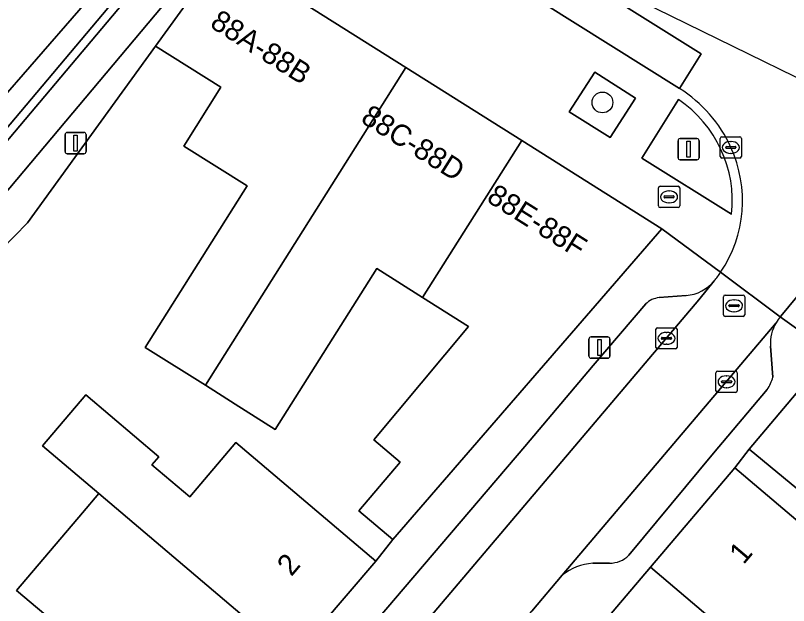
# Model space of a CAD drawing. Extents: x 161798 to 162385, y 382315 to 382833.
# Drawn here: x 162116.9 to 162153.28, y 382631.99 to 382659.78 of the extents above; entities that cross this region are included whole.
import ezdxf

# ---------------------------------------------------------------- set-up
doc = ezdxf.new("R2010")
doc.units = 0
for name, color, linetype in [('IMGEO_Boom', 7, 'Continuous'), ('IMGEO_Brandkraan', 7, 'Continuous'), ('IMGEO_Erf', 7, 'Continuous'), ('IMGEO_Grasland_overig', 7, 'Continuous'), ('IMGEO_Groenvoorziening', 7, 'Continuous'), ('IMGEO_Haag', 7, 'Continuous'), ('IMGEO_Kolk', 7, 'Continuous'), ('IMGEO_Lichtmast', 7, 'Continuous'), ('IMGEO_Pand', 7, 'Continuous'), ('IMGEO_Pand_nummerreeks', 7, 'Continuous'), ('IMGEO_Parkeervlak_open', 7, 'Continuous'), ('IMGEO_Rijbaan_lokaal_gesloten', 7, 'Continuous'), ('IMGEO_Rijbaan_lokaal_open', 7, 'Continuous'), ('IMGEO_Rioolput', 7, 'Continuous'), ('IMGEO_Voetpad_open', 7, 'Continuous')]:
    doc.layers.add(name, color=color, linetype=linetype)

msp = doc.modelspace()

# ---------------------------------------------------------------- linework, layer by layer
at = {"layer": 'IMGEO_Boom'}
msp.add_circle((162144.525, 382655.681), 0.489, dxfattribs=at)
at = {"layer": 'IMGEO_Brandkraan'}
for p, q in [((162147.234, 382651.737), (162148.086, 382651.737)), ((162147.159, 382650.811), (162147.159, 382651.663)), ((162147.647, 382651.517), (162147.672, 382651.517)), ((162148.16, 382651.663), (162148.16, 382650.811)), ((162147.418, 382651.231), (162147.418, 382651.243)), ((162147.856, 382651.194), (162147.458, 382651.194)), ((162147.461, 382651.28), (162147.859, 382651.28)), ((162147.902, 382651.243), (162147.902, 382651.231)), ((162148.086, 382650.737), (162147.234, 382650.737)), ((162147.67, 382650.957), (162147.645, 382650.957))]:
    msp.add_line(p, q, dxfattribs=at)
for points in [[(162147.234, 382651.737), (162148.086, 382651.737)], [(162147.159, 382650.811), (162147.159, 382651.663)], [(162148.16, 382651.663), (162148.16, 382650.811)], [(162148.086, 382650.737), (162147.234, 382650.737)]]:
    msp.add_lwpolyline(points, dxfattribs=at)
for centre, radius, start, end in [((162147.236, 382651.661), 0.0765, 91.552, 178.448), ((162147.236, 382651.661), 0.0765, 91.552, 178.448), ((162148.084, 382651.661), 0.0765, 1.552, 88.448), ((162148.084, 382651.661), 0.0765, 1.552, 88.448), ((162147.458, 382651.24), 0.0403, 85.8775, 175.7526), ((162147.455, 382651.23), 0.0366, 178.938, 274.7102), ((162147.859, 382651.237), 0.043, 264.8664, 352.4533), ((162147.863, 382651.242), 0.0386, 1.7309, 96.639), ((162147.236, 382650.813), 0.0765, 181.552, 268.448), ((162147.236, 382650.813), 0.0765, 181.552, 268.448), ((162148.084, 382650.813), 0.0765, 271.552, 358.448), ((162148.084, 382650.813), 0.0765, 271.552, 358.448)]:
    msp.add_arc(centre, radius, start, end, dxfattribs=at)
for centre, major_axis, ratio, start_param, end_param in [((162147.646, 382651.237), (-0.387, 0.002), 0.722429, 4.712389, 7.853982), ((162147.671, 382651.237), (-0.39, 0.002), 0.717154, 1.570796, 4.712389)]:
    msp.add_ellipse(centre, major_axis=major_axis, ratio=ratio, start_param=start_param, end_param=end_param, dxfattribs=at)
at = {"layer": 'IMGEO_Erf'}
for points in [[(162119.612, 382630.456), (162116.961, 382632.708), (162120.061, 382636.357), (162120.834, 382637.267), (162118.181, 382639.521), (162120.214, 382641.914), (162123.644, 382639.001), (162123.327, 382638.627), (162125.102, 382637.119), (162127.271, 382639.672), (162133.856, 382634.079), (162134.661, 382635.1), (162133.06, 382636.459), (162135.001, 382638.746), (162133.762, 382639.798), (162138.222, 382645.133), (162136.061, 382646.496), (162133.901, 382647.858), (162129.129, 382640.29), (162127.24, 382641.481), (162125.839, 382642.364), (162123.01, 382644.148), (162127.804, 382651.749), (162124.821, 382653.63), (162126.567, 382656.399), (162123.491, 382658.338), (162117.475, 382650.02), (162116.246, 382648.753)], [(162155.283, 382636.167), (162151.434, 382639.358), (162150.752, 382638.476), (162154.546, 382635.258)]]:
    msp.add_lwpolyline(points, dxfattribs=at)
at = {"layer": 'IMGEO_Grasland_overig'}
msp.add_lwpolyline([(162107.896, 382646.361), (162112.73, 382649.402), (162123.146, 382661.769), (162122.238, 382662.535), (162122.144, 382662.616), (162121.881, 382662.313), (162122.583, 382661.721), (162112.464, 382649.707), (162107.688, 382646.703)], close=True, dxfattribs=at)
at = {"layer": 'IMGEO_Groenvoorziening'}
for points in [[(162121.881, 382662.313), (162113.889, 382653.134), (162113.749, 382653.246), (162106.192, 382649.16), (162107.688, 382646.703), (162112.464, 382649.707), (162122.583, 382661.721)], [(162123.491, 382658.338), (162126.268, 382662.17), (162125.705, 382662.471), (162113.737, 382648.232), (162109.486, 382645.543), (162110.247, 382644.31), (162111.973, 382645.388), (162115.796, 382649.068), (162116.194, 382648.694), (162116.22, 382648.724), (162116.246, 382648.753), (162117.475, 382650.02)], [(162144.884, 382654.027), (162146.082, 382655.891), (162144.162, 382657.115), (162142.953, 382655.236)]]:
    msp.add_lwpolyline(points, close=True, dxfattribs=at)
msp.add_lwpolyline([(162148.101, 382655.819), (162146.383, 382653.063), (162150.604, 382650.424)], dxfattribs=at)
msp.add_arc((162144.867, 382651.04), 5.77, 353.8691, 55.9086, dxfattribs=at)
at = {"layer": 'IMGEO_Haag'}
msp.add_lwpolyline([(162123.146, 382661.769), (162122.238, 382662.535), (162122.144, 382662.616), (162121.881, 382662.313), (162122.583, 382661.721), (162112.464, 382649.707), (162107.688, 382646.703), (162107.896, 382646.361), (162112.73, 382649.402)], close=True, dxfattribs=at)
at = {"layer": 'IMGEO_Kolk'}
for p, q in [((162150.064, 382653.137), (162150.064, 382653.989)), ((162150.139, 382654.063), (162150.991, 382654.063)), ((162151.065, 382653.989), (162151.065, 382653.137)), ((162150.323, 382653.557), (162150.323, 382653.569)), ((162150.366, 382653.606), (162150.764, 382653.606)), ((162150.552, 382653.843), (162150.577, 382653.843)), ((162150.807, 382653.569), (162150.807, 382653.557)), ((162150.761, 382653.52), (162150.363, 382653.52)), ((162150.575, 382653.283), (162150.55, 382653.283)), ((162150.991, 382653.063), (162150.139, 382653.063)), ((162147.037, 382644.149), (162147.037, 382645.001)), ((162147.112, 382645.075), (162147.964, 382645.075)), ((162147.525, 382644.855), (162147.55, 382644.855)), ((162148.038, 382645.001), (162148.038, 382644.149)), ((162147.296, 382644.569), (162147.296, 382644.581)), ((162147.734, 382644.532), (162147.336, 382644.532)), ((162147.339, 382644.618), (162147.737, 382644.618)), ((162147.78, 382644.581), (162147.78, 382644.569)), ((162147.964, 382644.075), (162147.112, 382644.075)), ((162147.548, 382644.295), (162147.523, 382644.295)), ((162149.938, 382643.031), (162150.79, 382643.031)), ((162149.863, 382642.105), (162149.863, 382642.957)), ((162150.351, 382642.811), (162150.376, 382642.811)), ((162150.864, 382642.957), (162150.864, 382642.105)), ((162150.122, 382642.525), (162150.122, 382642.537)), ((162150.56, 382642.488), (162150.162, 382642.488)), ((162150.165, 382642.574), (162150.563, 382642.574)), ((162150.374, 382642.251), (162150.349, 382642.251)), ((162150.606, 382642.537), (162150.606, 382642.525)), ((162150.79, 382642.031), (162149.938, 382642.031))]:
    msp.add_line(p, q, dxfattribs=at)
for points in [[(162150.064, 382653.137), (162150.064, 382653.989)], [(162150.139, 382654.063), (162150.991, 382654.063)], [(162151.065, 382653.989), (162151.065, 382653.137)], [(162150.991, 382653.063), (162150.139, 382653.063)], [(162147.037, 382644.149), (162147.037, 382645.001)], [(162147.112, 382645.075), (162147.964, 382645.075)], [(162148.038, 382645.001), (162148.038, 382644.149)], [(162147.964, 382644.075), (162147.112, 382644.075)], [(162149.938, 382643.031), (162150.79, 382643.031)], [(162149.863, 382642.105), (162149.863, 382642.957)], [(162150.864, 382642.957), (162150.864, 382642.105)], [(162150.79, 382642.031), (162149.938, 382642.031)]]:
    msp.add_lwpolyline(points, dxfattribs=at)
for centre, radius, start, end in [((162150.141, 382653.987), 0.0765, 91.552, 178.448), ((162150.141, 382653.987), 0.0765, 91.552, 178.448), ((162150.989, 382653.987), 0.0765, 1.552, 88.448), ((162150.989, 382653.987), 0.0765, 1.552, 88.448), ((162150.363, 382653.566), 0.0403, 85.8775, 175.7526), ((162150.36, 382653.556), 0.0366, 178.938, 274.7102), ((162150.764, 382653.563), 0.043, 264.8664, 352.4533), ((162150.768, 382653.568), 0.0386, 1.7309, 96.639), ((162150.141, 382653.139), 0.0765, 181.552, 268.448), ((162150.141, 382653.139), 0.0765, 181.552, 268.448), ((162150.989, 382653.139), 0.0765, 271.552, 358.448), ((162150.989, 382653.139), 0.0765, 271.552, 358.448), ((162147.114, 382644.999), 0.0765, 91.552, 178.448), ((162147.114, 382644.999), 0.0765, 91.552, 178.448), ((162147.962, 382644.999), 0.0765, 1.552, 88.448), ((162147.962, 382644.999), 0.0765, 1.552, 88.448), ((162147.336, 382644.578), 0.0403, 85.8775, 175.7526), ((162147.333, 382644.568), 0.0366, 178.938, 274.7102), ((162147.737, 382644.575), 0.043, 264.8664, 352.4533), ((162147.741, 382644.58), 0.0386, 1.7309, 96.639), ((162147.114, 382644.151), 0.0765, 181.552, 268.448), ((162147.114, 382644.151), 0.0765, 181.552, 268.448), ((162147.962, 382644.151), 0.0765, 271.552, 358.448), ((162147.962, 382644.151), 0.0765, 271.552, 358.448), ((162149.94, 382642.955), 0.0765, 91.552, 178.448), ((162149.94, 382642.955), 0.0765, 91.552, 178.448), ((162150.788, 382642.955), 0.0765, 1.552, 88.448), ((162150.788, 382642.955), 0.0765, 1.552, 88.448), ((162150.162, 382642.534), 0.0403, 85.8775, 175.7526), ((162150.159, 382642.524), 0.0366, 178.938, 274.7102), ((162150.563, 382642.531), 0.043, 264.8664, 352.4533), ((162150.567, 382642.536), 0.0386, 1.7309, 96.639), ((162149.94, 382642.107), 0.0765, 181.552, 268.448), ((162149.94, 382642.107), 0.0765, 181.552, 268.448), ((162150.788, 382642.107), 0.0765, 271.552, 358.448), ((162150.788, 382642.107), 0.0765, 271.552, 358.448)]:
    msp.add_arc(centre, radius, start, end, dxfattribs=at)
for centre, major_axis, ratio, start_param, end_param in [((162150.551, 382653.563), (-0.387, 0.002), 0.722429, 4.712389, 7.853982), ((162150.576, 382653.563), (-0.39, 0.002), 0.717154, 1.570796, 4.712389), ((162147.524, 382644.575), (-0.387, 0.002), 0.722429, 4.712389, 7.853982), ((162147.549, 382644.575), (-0.39, 0.002), 0.717154, 1.570796, 4.712389), ((162150.35, 382642.531), (-0.387, 0.002), 0.722429, 4.712389, 7.853982), ((162150.375, 382642.531), (-0.39, 0.002), 0.717154, 1.570796, 4.712389)]:
    msp.add_ellipse(centre, major_axis=major_axis, ratio=ratio, start_param=start_param, end_param=end_param, dxfattribs=at)
at = {"layer": 'IMGEO_Lichtmast'}
for p, q in [((162119.338, 382654.27), (162120.128, 382654.27)), ((162120.128, 382654.27), (162119.338, 382654.27)), ((162119.238, 382653.37), (162119.238, 382654.17)), ((162119.238, 382654.17), (162119.238, 382653.37)), ((162120.228, 382654.17), (162120.228, 382653.37)), ((162120.228, 382653.37), (162120.228, 382654.17)), ((162148.18, 382653.981), (162148.97, 382653.981)), ((162148.97, 382653.981), (162148.18, 382653.981)), ((162148.08, 382653.081), (162148.08, 382653.881)), ((162148.08, 382653.881), (162148.08, 382653.081)), ((162149.07, 382653.881), (162149.07, 382653.081)), ((162149.07, 382653.081), (162149.07, 382653.881)), ((162120.128, 382653.27), (162119.338, 382653.27)), ((162119.338, 382653.27), (162120.128, 382653.27)), ((162148.97, 382652.981), (162148.18, 382652.981)), ((162148.18, 382652.981), (162148.97, 382652.981)), ((162143.887, 382643.742), (162143.887, 382644.542)), ((162143.887, 382644.542), (162143.887, 382643.742)), ((162143.987, 382644.642), (162144.777, 382644.642)), ((162144.777, 382644.642), (162143.987, 382644.642)), ((162144.877, 382644.542), (162144.877, 382643.742)), ((162144.877, 382643.742), (162144.877, 382644.542)), ((162144.777, 382643.642), (162143.987, 382643.642)), ((162143.987, 382643.642), (162144.777, 382643.642))]:
    msp.add_line(p, q, dxfattribs=at)
for points in [[(162119.658, 382654.145), (162119.808, 382654.145), (162119.808, 382653.395), (162119.658, 382653.395), (162119.658, 382654.145)], [(162148.5, 382653.856), (162148.65, 382653.856), (162148.65, 382653.106), (162148.5, 382653.106), (162148.5, 382653.856)], [(162144.307, 382644.517), (162144.457, 382644.517), (162144.457, 382643.767), (162144.307, 382643.767), (162144.307, 382644.517)]]:
    msp.add_lwpolyline(points, dxfattribs=at)
for centre, start, end in [((162119.338, 382654.17), 90, 180), ((162119.338, 382654.17), 90, 180), ((162120.128, 382654.17), 0, 90), ((162120.128, 382654.17), 360, 90), ((162148.18, 382653.881), 90, 180), ((162148.18, 382653.881), 90, 180), ((162148.97, 382653.881), 0, 90), ((162148.97, 382653.881), 360, 90), ((162119.338, 382653.37), 180, 270), ((162119.338, 382653.37), 180, 270), ((162120.128, 382653.37), 270, 0), ((162120.128, 382653.37), 270, 0), ((162148.18, 382653.081), 180, 270), ((162148.18, 382653.081), 180, 270), ((162148.97, 382653.081), 270, 0), ((162148.97, 382653.081), 270, 0), ((162143.987, 382644.542), 90, 180), ((162143.987, 382644.542), 90, 180), ((162144.777, 382644.542), 0, 90), ((162144.777, 382644.542), 360, 90), ((162143.987, 382643.742), 180, 270), ((162143.987, 382643.742), 180, 270), ((162144.777, 382643.742), 270, 0), ((162144.777, 382643.742), 270, 0)]:
    msp.add_arc(centre, 0.1, start, end, dxfattribs=at)
at = {"layer": 'IMGEO_Pand'}
for points in [[(162125.839, 382642.364), (162135.279, 382657.327), (162127.075, 382662.507), (162126.69, 382662.75), (162126.268, 382662.17), (162123.491, 382658.338), (162126.567, 382656.399), (162124.821, 382653.63), (162127.804, 382651.749), (162123.01, 382644.148)], [(162140.725, 382653.889), (162135.279, 382657.327), (162125.839, 382642.364), (162127.24, 382641.481), (162129.129, 382640.29), (162133.901, 382647.858), (162136.061, 382646.496)], [(162140.725, 382653.889), (162136.061, 382646.496), (162138.222, 382645.133), (162133.762, 382639.798), (162135.001, 382638.746), (162133.06, 382636.459), (162134.661, 382635.1), (162147.319, 382649.725)], [(162159.547, 382632.625), (162162.871, 382640.784), (162155.256, 382643.887), (162151.434, 382639.358), (162155.283, 382636.167)], [(162127.271, 382639.672), (162125.102, 382637.119), (162123.327, 382638.627), (162123.644, 382639.001), (162120.214, 382641.914), (162118.181, 382639.521), (162120.834, 382637.267), (162129.957, 382629.519), (162133.856, 382634.079)], [(162146.784, 382633.798), (162158.226, 382624.094), (162160.094, 382626.297), (162157.985, 382628.086), (162156.914, 382626.824), (162155.23, 382628.253), (162156.314, 382629.532), (162155.342, 382630.356), (162157.427, 382632.815), (162154.546, 382635.258), (162150.752, 382638.476)], [(162120.834, 382637.267), (162120.061, 382636.357), (162116.961, 382632.708), (162119.612, 382630.456), (162126.084, 382624.959), (162129.957, 382629.519)], [(162146.784, 382633.798), (162142.914, 382629.235), (162149.395, 382623.739), (162149.537, 382623.616), (162149.656, 382623.757), (162151.574, 382626.017), (162152.605, 382625.142), (162153.684, 382626.414), (162155.33, 382625.019), (162154.269, 382623.768), (162156.409, 382621.952), (162158.226, 382624.094)]]:
    msp.add_lwpolyline(points, close=True, dxfattribs=at)
msp.add_lwpolyline([(162094.953, 382661.964), (162092.518, 382659.386), (162106.053, 382650.594), (162106.401, 382650.789), (162106.885, 382649.914), (162105.935, 382649.39), (162106.092, 382649.106), (162106.192, 382649.16), (162113.749, 382653.246), (162113.889, 382653.134), (162121.881, 382662.313)], dxfattribs=at)
at = {"layer": 'IMGEO_Parkeervlak_open'}
for points in [[(162149.054, 382646.389), (162149.787, 382647.279)], [(162122.269, 382614.843), (162122.753, 382615.329), (162149.054, 382646.389)], [(162148.467, 382646.591), (162147.195, 382646.492)], [(162146.559, 382646.195), (162144.095, 382643.304), (162140.871, 382639.485), (162122.616, 382618.055)], [(162152.692, 382645.309), (162142.626, 382633.419)], [(162152.538, 382642.75), (162152.428, 382644.213)], [(162149.742, 382639.173), (162152.277, 382642.167)], [(162145.768, 382634.361), (162149.742, 382639.173)], [(162144.068, 382633.987), (162144.855, 382633.989)]]:
    msp.add_lwpolyline(points, dxfattribs=at)
for centre, radius, start, end in [((162148.294, 382648.534), 1.95, 275.0953, 319.9629), ((162147.306, 382645.425), 1.073, 95.9363, 134.1271), ((162154.364, 382644.326), 1.939, 149.5599, 183.3537), ((162150.96, 382643.107), 1.618, 324.4974, 347.268), ((162144.853, 382635.3), 1.311, 270.0841, 314.2526), ((162144.283, 382631.326), 2.67, 94.6244, 128.3743)]:
    msp.add_arc(centre, radius, start, end, dxfattribs=at)
at = {"layer": 'IMGEO_Rijbaan_lokaal_gesloten'}
msp.add_lwpolyline([(162140.733, 382663.262), (162131.072, 382669.325), (162130.048, 382667.707), (162133.667, 382665.418), (162148.157, 382656.334), (162149.174, 382657.964), (162141.217, 382662.958), (162141.182, 382662.975)], close=True, dxfattribs=at)
at = {"layer": 'IMGEO_Rijbaan_lokaal_open'}
for points in [[(162186.349, 382640.853), (162141.217, 382662.958), (162149.174, 382657.964), (162148.157, 382656.334)], [(162150.085, 382647.684), (162152.892, 382645.592), (162152.916, 382645.619), (162156.011, 382649.355)], [(162152.892, 382645.592), (162150.085, 382647.684)], [(162149.787, 382647.279), (162149.054, 382646.389), (162122.753, 382615.329), (162122.269, 382614.843), (162119.59, 382612.152), (162119.338, 382611.918), (162119.058, 382611.678), (162121.344, 382609.054), (162122.651, 382610.22), (162122.988, 382610.477), (162123.083, 382610.549), (162141.201, 382631.731)], [(162141.201, 382631.731), (162142.626, 382633.419), (162152.692, 382645.309)]]:
    msp.add_lwpolyline(points, dxfattribs=at)
for centre, radius, start, end in [((162144.798, 382650.983), 6.318, 24.1008, 57.8805), ((162145.083, 382651.051), 6.03, 326.0507, 24.614), ((162145.132, 382651.016), 5.97, 321.2407, 326.0679), ((162154.424, 382644.297), 2.006, 139.7956, 149.7057)]:
    msp.add_arc(centre, radius, start, end, dxfattribs=at)
at = {"layer": 'IMGEO_Rioolput'}
for p, q in [((162150.217, 382645.684), (162150.217, 382646.536)), ((162150.292, 382646.61), (162151.144, 382646.61)), ((162150.705, 382646.39), (162150.73, 382646.39)), ((162151.218, 382646.536), (162151.218, 382645.684)), ((162150.476, 382646.104), (162150.476, 382646.116)), ((162150.914, 382646.067), (162150.516, 382646.067)), ((162150.519, 382646.153), (162150.917, 382646.153)), ((162150.96, 382646.116), (162150.96, 382646.104)), ((162151.144, 382645.61), (162150.292, 382645.61)), ((162150.728, 382645.83), (162150.703, 382645.83))]:
    msp.add_line(p, q, dxfattribs=at)
for points in [[(162150.217, 382645.684), (162150.217, 382646.536)], [(162150.292, 382646.61), (162151.144, 382646.61)], [(162151.218, 382646.536), (162151.218, 382645.684)], [(162151.144, 382645.61), (162150.292, 382645.61)]]:
    msp.add_lwpolyline(points, dxfattribs=at)
for centre, radius, start, end in [((162150.294, 382646.534), 0.0765, 91.552, 178.448), ((162150.294, 382646.534), 0.0765, 91.552, 178.448), ((162151.142, 382646.534), 0.0765, 1.552, 88.448), ((162151.142, 382646.534), 0.0765, 1.552, 88.448), ((162150.516, 382646.113), 0.0403, 85.8775, 175.7526), ((162150.513, 382646.103), 0.0366, 178.938, 274.7102), ((162150.917, 382646.11), 0.043, 264.8664, 352.4533), ((162150.921, 382646.115), 0.0386, 1.7309, 96.639), ((162150.294, 382645.686), 0.0765, 181.552, 268.448), ((162150.294, 382645.686), 0.0765, 181.552, 268.448), ((162151.142, 382645.686), 0.0765, 271.552, 358.448), ((162151.142, 382645.686), 0.0765, 271.552, 358.448)]:
    msp.add_arc(centre, radius, start, end, dxfattribs=at)
for centre, major_axis, ratio, start_param, end_param in [((162150.704, 382646.11), (-0.387, 0.002), 0.722429, 4.712389, 7.853982), ((162150.729, 382646.11), (-0.39, 0.002), 0.717154, 1.570796, 4.712389)]:
    msp.add_ellipse(centre, major_axis=major_axis, ratio=ratio, start_param=start_param, end_param=end_param, dxfattribs=at)
at = {"layer": 'IMGEO_Voetpad_open'}
for points in [[(162148.157, 382656.334), (162133.667, 382665.418), (162130.048, 382667.707), (162129.893, 382667.475), (162117.092, 382675.543), (162109.115, 382680.594), (162103.542, 382684.136)], [(162123.146, 382661.769), (162112.73, 382649.402), (162107.896, 382646.361), (162107.688, 382646.703), (162106.192, 382649.16), (162106.092, 382649.106), (162105.935, 382649.39), (162072.703, 382670.936)], [(162090.621, 382632.077), (162098.642, 382637.101), (162101.503, 382638.903), (162102.314, 382639.414), (162101.713, 382640.345), (162101.969, 382640.49), (162101.838, 382640.705), (162104.411, 382642.333), (162105.252, 382642.865), (162108.478, 382644.905), (162109.486, 382645.543), (162113.737, 382648.232), (162125.705, 382662.471)], [(162127.075, 382662.507), (162135.279, 382657.327), (162140.725, 382653.889), (162147.319, 382649.725), (162150.085, 382647.684)], [(162150.604, 382650.424), (162146.383, 382653.063), (162148.101, 382655.819)], [(162150.085, 382647.684), (162147.319, 382649.725), (162134.661, 382635.1), (162133.856, 382634.079), (162129.957, 382629.519), (162126.084, 382624.959), (162122.235, 382620.427), (162118.549, 382616.087), (162116.85, 382614.086), (162112.221, 382611.038), (162100.902, 382603.585), (162099.233, 382602.459), (162093.646, 382598.873)], [(162156.011, 382649.355), (162152.916, 382645.619), (162152.892, 382645.592), (162155.256, 382643.887), (162162.871, 382640.784), (162170.563, 382637.65), (162182.876, 382632.633), (162184.555, 382631.986), (162194.979, 382627.699), (162198.772, 382626.104), (162200.244, 382629.872)], [(162147.195, 382646.492), (162148.467, 382646.591)], [(162122.616, 382618.055), (162140.871, 382639.485), (162144.095, 382643.304), (162146.559, 382646.195)], [(162088.523, 382582.702), (162089.165, 382581.708), (162091.498, 382583.245), (162093.517, 382584.575), (162100.557, 382589.214), (162099.697, 382590.512), (162104.937, 382593.957), (162104.785, 382594.155), (162112.146, 382598.926), (162116.822, 382602.004), (162119.59, 382603.578), (162123.441, 382606.277), (162123.564, 382606.422), (162127.433, 382610.984), (162131.303, 382615.547), (162135.174, 382620.109), (162139.044, 382624.672), (162142.914, 382629.235), (162146.784, 382633.798), (162150.752, 382638.476), (162151.434, 382639.358), (162155.256, 382643.887), (162152.892, 382645.592)], [(162152.428, 382644.213), (162152.538, 382642.75)], [(162152.277, 382642.167), (162149.742, 382639.173), (162145.768, 382634.361)], [(162144.855, 382633.989), (162144.068, 382633.987)], [(162142.626, 382633.419), (162141.201, 382631.731)]]:
    msp.add_lwpolyline(points, dxfattribs=at)
msp.add_lwpolyline([(162144.162, 382657.115), (162146.082, 382655.891), (162144.884, 382654.027), (162142.953, 382655.236)], close=True, dxfattribs=at)
for centre, radius, start, end in [((162144.798, 382650.983), 6.318, 24.1008, 57.8805), ((162144.867, 382651.04), 5.77, 353.8691, 55.9086), ((162145.083, 382651.051), 6.03, 326.0507, 24.614), ((162145.132, 382651.016), 5.97, 321.2407, 326.0679), ((162148.294, 382648.534), 1.95, 275.0953, 319.9629), ((162147.306, 382645.425), 1.073, 95.9363, 134.1271), ((162154.424, 382644.297), 2.006, 139.7956, 149.7057), ((162154.364, 382644.326), 1.939, 149.5599, 183.3537), ((162150.96, 382643.107), 1.618, 324.4974, 347.268), ((162144.853, 382635.3), 1.311, 270.0841, 314.2526), ((162144.283, 382631.326), 2.67, 94.6244, 128.3743)]:
    msp.add_arc(centre, radius, start, end, dxfattribs=at)

# ---------------------------------------------------------------- texts
at = {"layer": 'IMGEO_Pand_nummerreeks'}
for s, rotation, p in [('88A-88B', 327.765, (162126.002, 382659.26)), ('88C-88D', 327.765, (162133.097, 382654.786)), ('88E-88F', 327.765, (162139.018, 382651.052)), ('1', 49.6956, (162151.165, 382633.892)), ('2', 49.6583, (162129.886, 382633.328))]:
    msp.add_text(s, height=1, rotation=rotation, dxfattribs=at).set_placement(p)

doc.saveas('drawing.dxf')
